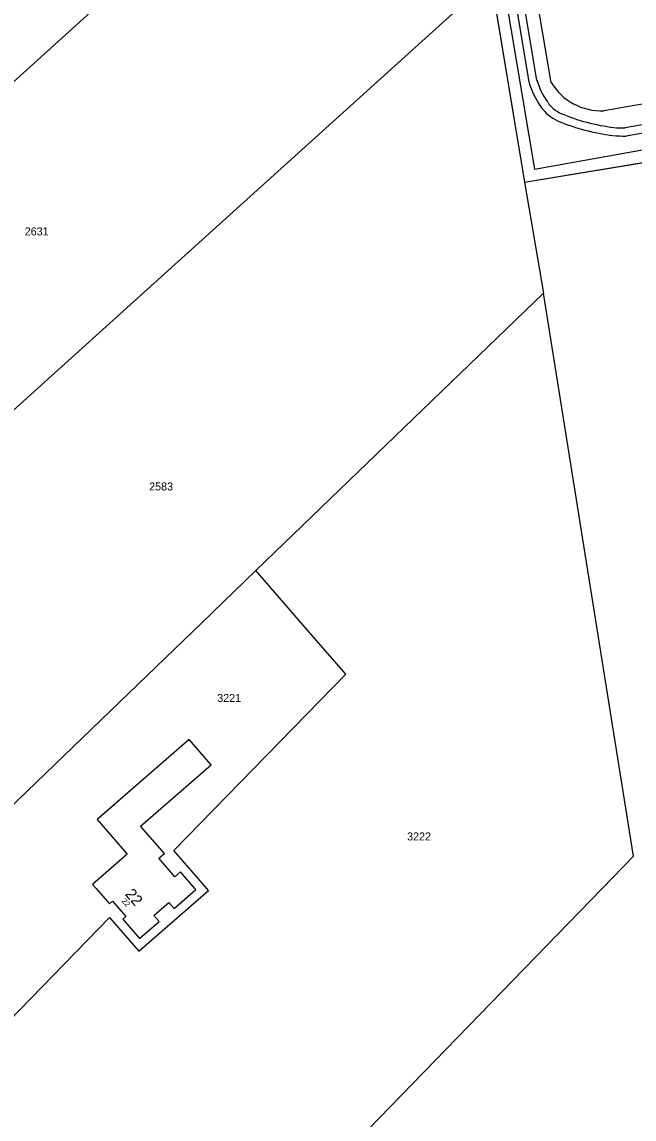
# Model space of a CAD drawing. Extents: x 148816 to 151297, y 399515 to 402500.
# Drawn here: x 149053 to 149190.5, y 400948.2 to 401194.8 of the extents above; entities that cross this region are included whole.
import ezdxf

# ---------------------------------------------------------------- set-up
doc = ezdxf.new("R2010")
doc.units = 0
for name, color, linetype in [('B01 Hoofdgebouw  [T] Norm', 7, 'Continuous'), ('B01 hoofgebouw', 7, 'Continuous'), ('G01 perceelsgrens', 7, 'Continuous'), ('T04 Haag heg  [D] Gem', 7, 'Continuous'), ('T09 Insteek water  [D] Norm', 7, 'Continuous'), ('T09 Insteek water  [T] Norm', 7, 'Continuous'), ('V00 Kant verharding algemeen  [T] Norm', 7, 'Continuous'), ('Z01 perceelnummer', 7, 'Continuous'), ('Z02 huisnummer', 7, 'Continuous'), ('Z02 Huisnummer  [Tekst] Norm', 7, 'Continuous')]:
    doc.layers.add(name, color=color, linetype=linetype)

msp = doc.modelspace()

# ---------------------------------------------------------------- linework, layer by layer
at = {"layer": 'B01 Hoofdgebouw  [T] Norm'}
for points in [[(149091.85, 401000), (149088.59, 401003.75), (149087.34, 401002.67), (149083.72, 401006.82), (149084.98, 401007.91), (149079.63, 401014.07), (149095.49, 401027.85), (149090.58, 401033.5), (149069.87, 401015.51), (149076.64, 401007.71), (149068.85, 401000.93), (149069.66, 401000)], [(149069.66, 401000), (149072.65, 400996.55), (149073.36, 400997.17), (149076.31, 400993.76), (149075.62, 400993.16), (149079.41, 400988.78)], [(149079.41, 400988.78), (149083.79, 400992.58), (149082.61, 400993.94), (149086.01, 400996.89), (149087.19, 400995.54), (149092.06, 400999.76), (149091.85, 401000)]]:
    msp.add_lwpolyline(points, dxfattribs=at)
at = {"layer": 'B01 hoofgebouw'}
for points in [[(149073.64, 401018.79), (149069.87, 401015.51), (149076.64, 401007.71), (149068.85, 401000.93), (149069.66, 401000)], [(149069.66, 401000), (149072.65, 400996.55), (149073.36, 400997.17), (149076.31, 400993.76), (149075.62, 400993.16), (149079.41, 400988.78), (149083.18, 400992.06)]]:
    msp.add_lwpolyline(points, dxfattribs=at)
at = {"layer": 'G01 perceelsgrens'}
for points in [[(149000, 401135.14), (149147.67, 401269.01)], [(149000, 401061.51), (149158.36, 401204.56)], [(149158.36, 401204.56), (149165.94, 401158.85)], [(149165.94, 401158.85), (149249.12, 401172.55), (149248.91, 401174.47), (149317.93, 401186.2)], [(149165.94, 401158.85), (149170.19, 401133.86)], [(149105.52, 401071.48), (149170.19, 401133.86)], [(149190.42, 401007.3), (149170.19, 401133.86)], [(149093.37, 401059.77), (149105.52, 401071.48)], [(149117.18, 401058.07), (149105.52, 401071.48)], [(149031.41, 401000), (149093.37, 401059.77)], [(149125.75, 401048.21), (149117.18, 401058.07)], [(149125.75, 401048.21), (149113.95, 401036.1)], [(149087.13, 401008.55), (149113.95, 401036.1)], [(149094.53, 401000), (149087.13, 401008.55)], [(149183.34, 401000), (149190.42, 401007.3)], [(149079.23, 400985.96), (149094.89, 400999.58)], [(149088.13, 400901.91), (149183.34, 401000)], [(149094.89, 400999.58), (149094.53, 401000)], [(149039.79, 400959.71), (149072.63, 400993.53)], [(149072.63, 400993.53), (149079.23, 400985.96)]]:
    msp.add_lwpolyline(points, dxfattribs=at)
at = {"layer": 'T04 Haag heg  [D] Gem'}
msp.add_lwpolyline([(149147.09, 401287.01), (149168.14, 401161.72), (149262.64, 401178.69), (149318, 401186.88)], dxfattribs=at)
at = {"layer": 'T09 Insteek water  [D] Norm'}
for p, q in [((149144.98, 401285.24), (149165.94, 401158.85)), ((149165.94, 401158.85), (149249.12, 401172.55))]:
    msp.add_line(p, q, dxfattribs=at)
at = {"layer": 'T09 Insteek water  [T] Norm'}
for points in [[(149171.91, 401181.25), (149157.38, 401266.81)], [(149276.15, 401190.93), (149183.73, 401174.88)]]:
    msp.add_lwpolyline(points, dxfattribs=at)
msp.add_arc((149183.11, 401187.89), 13.02, 210.6748, 272.7127, dxfattribs=at)
at = {"layer": 'V00 Kant verharding algemeen  [T] Norm'}
for points in [[(149166.92, 401181.39), (149149.47, 401286.09)], [(149168.71, 401181.69), (149151.27, 401286.39)], [(149239.82, 401179.44), (149224.03, 401177.23), (149188.54, 401171.01)], [(149240.07, 401177.64), (149224.31, 401175.43), (149188.72, 401169.2)]]:
    msp.add_lwpolyline(points, dxfattribs=at)
for centre, radius, start, end in [((149183.16, 401185.71), 16.81, 194.9068, 216.2478), ((149183.16, 401185.71), 14.99, 194.9068, 216.2478), ((149176.97, 401180.72), 7.05, 213.8796, 245.8884), ((149176.97, 401180.72), 8.87, 213.8796, 245.8884), ((149191.46, 401215.62), 44.84, 247.162, 263.009), ((149191.46, 401215.62), 46.66, 247.162, 263.009), ((149188.12, 401191.83), 20.82, 264.0545, 271.1555), ((149188.12, 401191.83), 22.64, 264.0545, 271.5226)]:
    msp.add_arc(centre, radius, start, end, dxfattribs=at)

# ---------------------------------------------------------------- texts
at = {"layer": 'Z01 perceelnummer'}
for s, p in [('2631', (149053.61, 401146.85)), ('2583', (149081.57, 401089.51)), ('3221', (149096.87, 401041.96)), ('3222', (149139.53, 401010.83))]:
    msp.add_text(s, height=1.8, dxfattribs=at).set_placement(p)
at = {"layer": 'Z02 huisnummer'}
msp.add_text('22', height=2.5, rotation=310.9057, dxfattribs=at).set_placement((149076.02, 400998.68))
at = {"layer": 'Z02 Huisnummer  [Tekst] Norm'}
msp.add_text('22', height=1.25, rotation=310.9884, dxfattribs=at).set_placement((149075.27, 400997.16))

doc.saveas('drawing.dxf')
